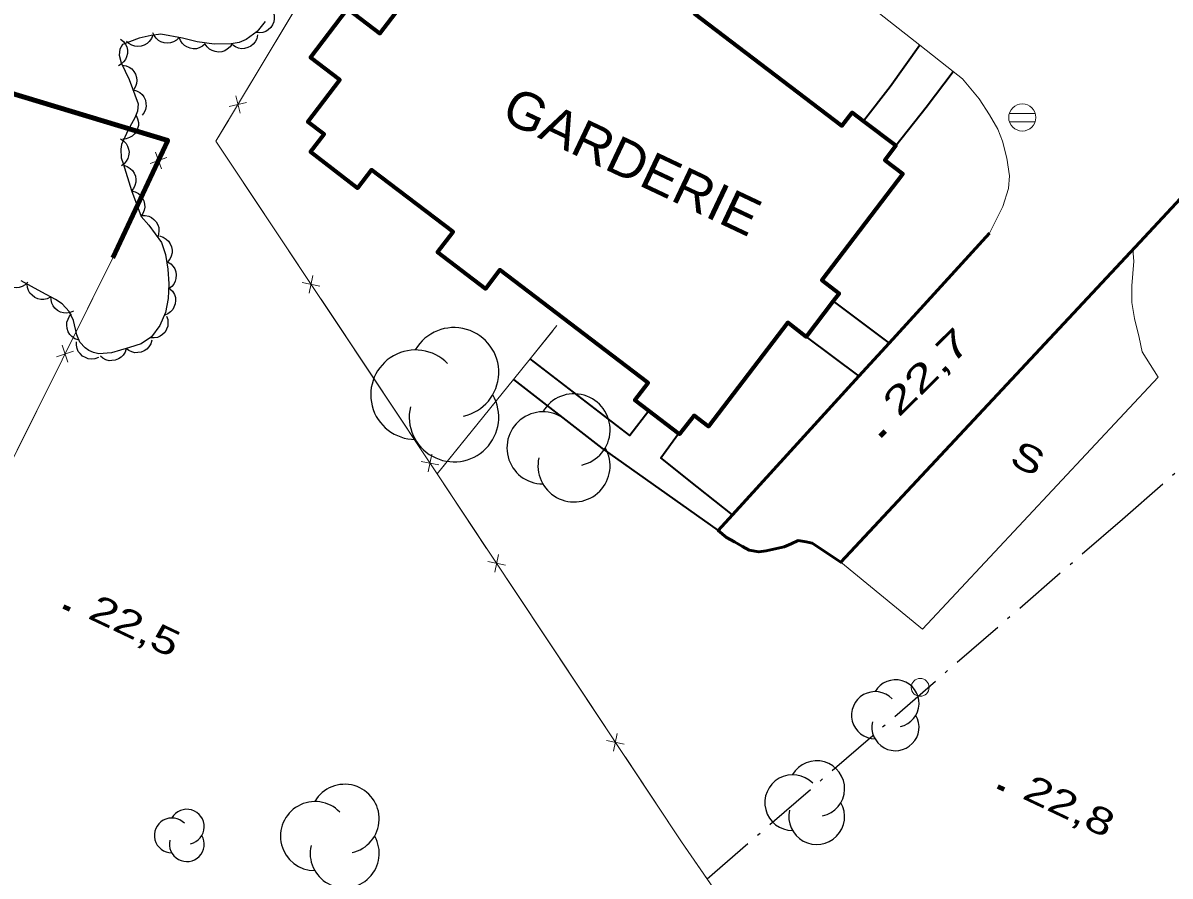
# Model space of a CAD drawing. Extents: x 356765 to 358572, y 5103174 to 5104650.
# Drawn here: x 357286.2 to 357350.3, y 5103910.5 to 5103958.2 of the extents above; entities that cross this region are included whole.
import ezdxf

# ---------------------------------------------------------------- set-up
doc = ezdxf.new("R2010")
doc.units = 0
doc.header["$LTSCALE"] = 0.6
doc.linetypes.add('DOT_DASHED', pattern=[7.7, 5, -1.2, 0.3, -1.2])
for name, color, linetype, lineweight in [('21', 7, 'Continuous', 53), ('22', 7, 'Continuous', 35), ('3', 7, 'Continuous', 140), ('31', 7, 'Continuous', 70), ('36', 7, 'Continuous', 13), ('37', 7, 'Continuous', 13), ('41', 7, 'DOT_DASHED', 25), ('44', 7, 'Continuous', 25), ('52', 7, 'Continuous', 13)]:
    doc.layers.add(name, color=color, linetype=linetype, lineweight=lineweight)

msp = doc.modelspace()

# ---------------------------------------------------------------- linework, layer by layer
at = {"layer": '21'}
msp.add_lwpolyline([(357359.26, 5103957.33), (357348.65, 5103945.93), (357331.94, 5103928.03), (357330.34, 5103929.09), (357330.01, 5103929.18), (357329.55, 5103929.24), (357329.16, 5103929.07), (357328.77, 5103928.89), (357327.77, 5103928.67), (357327.35, 5103928.61), (357326.82, 5103928.71), (357326.45, 5103928.92), (357326, 5103929.17), (357325.55, 5103929.42), (357325.08, 5103929.81), (357325.89, 5103930.69), (357332.95, 5103938.43), (357334.64, 5103940.27), (357340.25, 5103946.42)], dxfattribs=at)
at = {"layer": '22'}
for p, q in [((357331.52, 5103942.63), (357334.64, 5103940.27)), ((357330, 5103940.63), (357332.95, 5103938.43))]:
    msp.add_line(p, q, dxfattribs=at)
for points in [[(357336.35, 5103956.93), (357334.69, 5103954.6), (357333.21, 5103952.68)], [(357335.01, 5103951.32), (357336.7, 5103953.48), (357338.21, 5103955.46)], [(357321.21, 5103936.49), (357320.15, 5103935.12), (357314.58, 5103939.41)], [(357313.65, 5103938.25), (357318.59, 5103934.41), (357325.08, 5103929.81)], [(357325.89, 5103930.69), (357323.92, 5103932.25), (357321.89, 5103933.86), (357322.87, 5103935.23)]]:
    msp.add_lwpolyline(points, dxfattribs=at)
at = {"layer": '3'}
for p, q in [((357334.13, 5103935.08), (357334.41, 5103935.36)), ((357288.5, 5103925.56), (357288.86, 5103925.39)), ((357340.71, 5103915.49), (357341.07, 5103915.32))]:
    msp.add_line(p, q, dxfattribs=at)
at = {"layer": '31'}
msp.add_lwpolyline([(357323.72, 5103958.72), (357332, 5103952.42), (357332.57, 5103953.18), (357333.21, 5103952.68), (357335.01, 5103951.32), (357334.4, 5103950.51), (357335.41, 5103949.75), (357330.88, 5103943.8), (357331.85, 5103943.05), (357331.52, 5103942.63), (357330, 5103940.63), (357328.97, 5103941.43), (357324.55, 5103935.62), (357323.74, 5103936.24), (357322.93, 5103935.19), (357322.87, 5103935.23), (357321.21, 5103936.49), (357320.43, 5103937.09), (357321.18, 5103938.07), (357312.89, 5103944.38), (357312.08, 5103943.32), (357309.4, 5103945.36), (357310.27, 5103946.5), (357305.71, 5103949.97), (357304.94, 5103948.95), (357302.3, 5103950.97), (357303.07, 5103951.97), (357302.16, 5103952.66), (357303.95, 5103955), (357302.31, 5103956.25), (357304.38, 5103958.97), (357306.19, 5103957.59), (357313.12, 5103966.68)], dxfattribs=at)
at = {"layer": '36'}
for p, q in [((357342.8, 5103953.12), (357341.35, 5103953.12)), ((357341.35, 5103952.66), (357342.8, 5103952.66))]:
    msp.add_line(p, q, dxfattribs=at)
for centre, radius in [((357342.0792, 5103952.8967), 0.7588), ((357336.3738, 5103921.0371), 0.5)]:
    msp.add_circle(centre, radius, dxfattribs=at)
at = {"layer": '37'}
for p, q in [((357301.34, 5103958.76), (357298.77, 5103954.47)), ((357289.77, 5103952.99), (357284.99, 5103954.43)), ((357298.13, 5103954.1), (357298.37, 5103953.13)), ((357297.76, 5103953.5), (357298.74, 5103953.74)), ((357293.98, 5103950.02), (357293.64, 5103950.96)), ((357294.28, 5103950.66), (357293.34, 5103950.32)), ((357291.27, 5103945.05), (357293.38, 5103949.58)), ((357299.02, 5103948.56), (357301.79, 5103944.4)), ((357291.27, 5103945.05), (357289.04, 5103940.58)), ((357302.24, 5103943.08), (357302.44, 5103944.06)), ((357301.85, 5103943.67), (357302.83, 5103943.47)), ((357302.9, 5103942.73), (357305.67, 5103938.57)), ((357288.43, 5103940.16), (357288.75, 5103939.21)), ((357288.12, 5103939.52), (357289.07, 5103939.84)), ((357288.15, 5103938.79), (357285.92, 5103934.31)), ((357305.67, 5103938.57), (357308.43, 5103934.41)), ((357309.56, 5103933.18), (357312.7, 5103937.07)), ((357308.5, 5103933.67), (357309.48, 5103933.48)), ((357308.89, 5103933.08), (357309.09, 5103934.07)), ((357309.39, 5103932.97), (357312.15, 5103928.8)), ((357312.61, 5103927.48), (357312.81, 5103928.46)), ((357312.22, 5103928.07), (357313.2, 5103927.87)), ((357313.26, 5103927.14), (357316.03, 5103922.97)), ((357316.03, 5103922.97), (357318.79, 5103918.81)), ((357319.24, 5103917.48), (357319.44, 5103918.46)), ((357318.85, 5103918.07), (357319.83, 5103917.87)), ((357319.9, 5103917.14), (357322.66, 5103912.97))]:
    msp.add_line(p, q, dxfattribs=at)
for points in [[(357318.02, 5103963.13), (357322.61, 5103969.34), (357323.54, 5103970.49), (357324.79, 5103972.02), (357327.33, 5103975.19), (357328.15, 5103976.48), (357317.79, 5103984.19), (357313.19, 5103978), (357311.68, 5103975.96), (357297.02, 5103951.57), (357309.39, 5103932.97), (357313.65, 5103938.25), (357314.58, 5103939.41), (357316.08, 5103941.26)], [(357294.23, 5103951.39), (357294.33, 5103951.61), (357289.77, 5103952.99)], [(357297.74, 5103952.76), (357297.02, 5103951.57), (357299.02, 5103948.56)], [(357291.27, 5103945.05), (357284.16, 5103930.79), (357262.76, 5103938.1)], [(357312.7, 5103937.07), (357313.65, 5103938.25), (357314.58, 5103939.41), (357315.84, 5103940.97)], [(357309.39, 5103932.97), (357323.04, 5103912.4), (357346.58, 5103878.28)], [(357322.66, 5103912.97), (357323.04, 5103912.4), (357325.49, 5103908.85)]]:
    msp.add_lwpolyline(points, dxfattribs=at)
at = {"layer": '37', "lineweight": 158}
msp.add_lwpolyline([(357291.27, 5103945.05), (357294.33, 5103951.61), (357273.84, 5103957.8), (357272.87, 5103953.05)], dxfattribs=at)
at = {"layer": '41'}
msp.add_lwpolyline([(357324.48, 5103910.34), (357347.67, 5103930.44), (357366.79, 5103947.24)], dxfattribs=at)
at = {"layer": '44'}
for points in [[(357300.22, 5103958.81), (357300.28, 5103958.61), (357300.28, 5103958.4), (357300.26, 5103958.24), (357300.19, 5103958.08), (357300.09, 5103957.92), (357299.94, 5103957.8), (357299.81, 5103957.7), (357299.64, 5103957.65), (357299.46, 5103957.62), (357299.28, 5103957.64)], [(357291.7, 5103957.28), (357291.86, 5103957.15), (357291.97, 5103956.98), (357292.05, 5103956.84), (357292.08, 5103956.66), (357292.08, 5103956.48), (357292.03, 5103956.29), (357291.97, 5103956.14), (357291.86, 5103956), (357291.73, 5103955.88), (357291.57, 5103955.79)], [(357293.49, 5103957.5), (357293.42, 5103957.31), (357293.29, 5103957.14), (357293.18, 5103957.03), (357293.02, 5103956.94), (357292.85, 5103956.88), (357292.66, 5103956.87), (357292.49, 5103956.88), (357292.33, 5103956.94), (357292.16, 5103957.03), (357292.03, 5103957.15)], [(357294.97, 5103957.36), (357294.82, 5103957.21), (357294.65, 5103957.12), (357294.49, 5103957.06), (357294.32, 5103957.04), (357294.13, 5103957.06), (357293.95, 5103957.13), (357293.81, 5103957.2), (357293.68, 5103957.32), (357293.57, 5103957.47), (357293.49, 5103957.63)], [(357296.43, 5103957.02), (357296.28, 5103956.88), (357296.09, 5103956.79), (357295.94, 5103956.74), (357295.76, 5103956.74), (357295.58, 5103956.77), (357295.4, 5103956.84), (357295.26, 5103956.92), (357295.14, 5103957.05), (357295.04, 5103957.2), (357294.97, 5103957.37)], [(357299.35, 5103957.51), (357299.3, 5103957.3), (357299.21, 5103957.12), (357299.11, 5103956.99), (357298.97, 5103956.88), (357298.8, 5103956.8), (357298.62, 5103956.76), (357298.45, 5103956.74), (357298.28, 5103956.77), (357298.11, 5103956.84), (357297.96, 5103956.94)], [(357297.93, 5103957.01), (357297.82, 5103956.84), (357297.66, 5103956.71), (357297.52, 5103956.62), (357297.35, 5103956.57), (357297.17, 5103956.55), (357296.98, 5103956.58), (357296.82, 5103956.63), (357296.67, 5103956.72), (357296.54, 5103956.85), (357296.43, 5103956.99)], [(357291.79, 5103955.82), (357292, 5103955.78), (357292.18, 5103955.7), (357292.32, 5103955.61), (357292.44, 5103955.47), (357292.53, 5103955.31), (357292.58, 5103955.13), (357292.61, 5103954.97), (357292.59, 5103954.79), (357292.53, 5103954.62), (357292.44, 5103954.46)], [(357292.39, 5103954.44), (357292.59, 5103954.39), (357292.77, 5103954.29), (357292.9, 5103954.18), (357293, 5103954.04), (357293.08, 5103953.87), (357293.11, 5103953.68), (357293.12, 5103953.52), (357293.08, 5103953.35), (357293.01, 5103953.18), (357292.91, 5103953.03)], [(357292.56, 5103953.01), (357292.65, 5103952.82), (357292.69, 5103952.62), (357292.7, 5103952.45), (357292.65, 5103952.28), (357292.58, 5103952.11), (357292.46, 5103951.96), (357292.35, 5103951.85), (357292.19, 5103951.77), (357292.01, 5103951.71), (357291.83, 5103951.69)], [(357291.69, 5103951.7), (357291.86, 5103951.59), (357292, 5103951.44), (357292.09, 5103951.3), (357292.14, 5103951.13), (357292.17, 5103950.95), (357292.14, 5103950.76), (357292.1, 5103950.6), (357292.01, 5103950.45), (357291.89, 5103950.31), (357291.75, 5103950.2)], [(357291.87, 5103950.23), (357292.07, 5103950.16), (357292.24, 5103950.05), (357292.36, 5103949.94), (357292.46, 5103949.79), (357292.52, 5103949.62), (357292.55, 5103949.43), (357292.55, 5103949.27), (357292.5, 5103949.1), (357292.42, 5103948.93), (357292.31, 5103948.79)], [(357292.31, 5103948.79), (357292.51, 5103948.74), (357292.69, 5103948.64), (357292.82, 5103948.54), (357292.92, 5103948.39), (357293, 5103948.23), (357293.04, 5103948.04), (357293.05, 5103947.88), (357293.01, 5103947.71), (357292.94, 5103947.53), (357292.84, 5103947.39)], [(357292.87, 5103947.41), (357293.07, 5103947.42), (357293.27, 5103947.37), (357293.42, 5103947.31), (357293.56, 5103947.2), (357293.69, 5103947.06), (357293.77, 5103946.89), (357293.83, 5103946.74), (357293.84, 5103946.56), (357293.82, 5103946.38), (357293.77, 5103946.21)], [(357293.87, 5103946.27), (357294.07, 5103946.21), (357294.24, 5103946.1), (357294.37, 5103945.99), (357294.47, 5103945.84), (357294.54, 5103945.67), (357294.57, 5103945.48), (357294.57, 5103945.32), (357294.53, 5103945.15), (357294.45, 5103944.98), (357294.34, 5103944.84)], [(357294.32, 5103944.83), (357294.5, 5103944.72), (357294.63, 5103944.57), (357294.73, 5103944.44), (357294.78, 5103944.27), (357294.81, 5103944.09), (357294.79, 5103943.9), (357294.75, 5103943.74), (357294.67, 5103943.58), (357294.55, 5103943.44), (357294.41, 5103943.33)], [(357286.51, 5103943.69), (357286.37, 5103943.54), (357286.19, 5103943.45), (357286.03, 5103943.39), (357285.86, 5103943.38), (357285.67, 5103943.39), (357285.49, 5103943.46), (357285.35, 5103943.53), (357285.22, 5103943.66), (357285.11, 5103943.8), (357285.04, 5103943.97)], [(357287.79, 5103942.86), (357287.6, 5103942.76), (357287.4, 5103942.72), (357287.24, 5103942.72), (357287.07, 5103942.76), (357286.9, 5103942.84), (357286.75, 5103942.96), (357286.63, 5103943.07), (357286.55, 5103943.23), (357286.49, 5103943.4), (357286.47, 5103943.58)], [(357294.45, 5103943.32), (357294.6, 5103943.18), (357294.7, 5103943), (357294.76, 5103942.84), (357294.77, 5103942.67), (357294.75, 5103942.48), (357294.68, 5103942.3), (357294.61, 5103942.16), (357294.49, 5103942.03), (357294.34, 5103941.92), (357294.17, 5103941.85)], [(357289.06, 5103942.07), (357288.87, 5103941.99), (357288.67, 5103941.96), (357288.5, 5103941.97), (357288.34, 5103942.02), (357288.17, 5103942.11), (357288.03, 5103942.24), (357287.92, 5103942.36), (357287.85, 5103942.52), (357287.81, 5103942.7), (357287.8, 5103942.88)], [(357289.33, 5103940.46), (357289.14, 5103940.53), (357288.97, 5103940.66), (357288.86, 5103940.77), (357288.77, 5103940.92), (357288.71, 5103941.1), (357288.69, 5103941.29), (357288.7, 5103941.45), (357288.76, 5103941.62), (357288.84, 5103941.78), (357288.96, 5103941.92)], [(357294.26, 5103941.79), (357294.33, 5103941.6), (357294.34, 5103941.39), (357294.33, 5103941.23), (357294.27, 5103941.06), (357294.18, 5103940.9), (357294.04, 5103940.77), (357293.91, 5103940.67), (357293.75, 5103940.6), (357293.57, 5103940.57), (357293.39, 5103940.57)], [(357290.46, 5103939.48), (357290.26, 5103939.4), (357290.06, 5103939.39), (357289.89, 5103939.4), (357289.73, 5103939.47), (357289.57, 5103939.56), (357289.43, 5103939.7), (357289.33, 5103939.82), (357289.27, 5103939.99), (357289.23, 5103940.17), (357289.24, 5103940.35)], [(357292.01, 5103939.98), (357291.95, 5103939.78), (357291.84, 5103939.61), (357291.72, 5103939.49), (357291.57, 5103939.4), (357291.4, 5103939.33), (357291.21, 5103939.31), (357291.05, 5103939.3), (357290.88, 5103939.35), (357290.71, 5103939.44), (357290.58, 5103939.55)], [(357293.44, 5103940.45), (357293.38, 5103940.25), (357293.27, 5103940.08), (357293.17, 5103939.95), (357293.02, 5103939.85), (357292.85, 5103939.78), (357292.66, 5103939.75), (357292.5, 5103939.74), (357292.33, 5103939.79), (357292.16, 5103939.86), (357292.02, 5103939.97)]]:
    msp.add_lwpolyline(points, dxfattribs=at)
at = {"layer": '44', "linetype": 'DOT_DASHED'}
msp.add_lwpolyline([(357299.78, 5103958.26), (357299.33, 5103957.7), (357298.72, 5103957.25), (357298.33, 5103957.09), (357297.88, 5103957.01), (357296.93, 5103957), (357295.98, 5103957.13), (357295.15, 5103957.33), (357293.95, 5103957.55), (357293.4, 5103957.48), (357292.74, 5103957.32), (357291.8, 5103956.97), (357291.65, 5103956.72), (357291.62, 5103956.37), (357291.73, 5103955.95), (357292.18, 5103955.01), (357292.68, 5103953.65), (357292.64, 5103953.25), (357292.49, 5103952.88), (357292.12, 5103952.21), (357291.75, 5103951.38), (357291.71, 5103951.13), (357291.73, 5103950.63), (357291.84, 5103950.33), (357292.3, 5103948.82), (357292.85, 5103947.36), (357293.27, 5103946.87), (357293.99, 5103945.91), (357294.21, 5103945.24), (357294.34, 5103944.42), (357294.39, 5103943.59), (357294.35, 5103942.78), (357294.2, 5103941.99), (357293.88, 5103941.26), (357293.43, 5103940.63), (357292.84, 5103940.25), (357292.19, 5103940.03), (357291.18, 5103939.73), (357290.48, 5103939.69), (357290.18, 5103939.75), (357289.92, 5103939.86), (357289.71, 5103940.01), (357289.42, 5103940.34), (357289.26, 5103940.75), (357289.06, 5103941.54), (357288.82, 5103942.05), (357288.44, 5103942.47), (357288.05, 5103942.72), (357287.29, 5103943.13), (357286.15, 5103943.76)], dxfattribs=at)
at = {"layer": '44'}
for centre, radius, start, end in [((357310.3249, 5103938.6477), 2.5017, 282.26917, 149.72626), ((357308.1734, 5103937.3968), 2.5017, 44.11537, 269.80396), ((357317.0318, 5103935.4335), 2.0154, 282.26917, 149.72626), ((357310.3249, 5103936.146), 2.5017, 166.93686, 29.62122), ((357315.2985, 5103934.4258), 2.0154, 44.11537, 269.80396), ((357317.0318, 5103933.4181), 2.0154, 166.93686, 29.62122), ((357334.9914, 5103920.1401), 1.3202, 282.26917, 149.72626), ((357333.856, 5103919.48), 1.3202, 44.11537, 269.80396), ((357334.9914, 5103918.8199), 1.3202, 166.93686, 29.62122), ((357330.5914, 5103915.3753), 1.5597, 282.26917, 149.72626), ((357304.2163, 5103913.6891), 1.9306, 282.26917, 149.72626), ((357329.2501, 5103914.5954), 1.5597, 44.11537, 269.80396), ((357302.5561, 5103912.7238), 1.9306, 44.11537, 269.80396), ((357330.5914, 5103913.8156), 1.5597, 166.93686, 29.62122), ((357294.5595, 5103912.7621), 0.9732, 44.11537, 269.80396), ((357295.3965, 5103913.2487), 0.9732, 282.26917, 149.72626), ((357295.3965, 5103912.2755), 0.9732, 166.93686, 29.62122), ((357304.2163, 5103911.7586), 1.9306, 166.93686, 29.62122)]:
    msp.add_arc(centre, radius, start, end, dxfattribs=at)
at = {"layer": '52'}
for points in [[(357340.25, 5103946.42), (357340.99, 5103947.92), (357341.3, 5103948.93), (357341.37, 5103949.63), (357341.22, 5103950.62), (357340.97, 5103951.57), (357340.71, 5103952.24), (357340.24, 5103953.05), (357339.66, 5103953.94), (357338.73, 5103955.05), (357338.21, 5103955.46), (357336.35, 5103956.93), (357331.42, 5103960.84), (357327.47, 5103963.85), (357325.49, 5103965.34), (357322.26, 5103967.8), (357324.88, 5103971.5)], [(357331.94, 5103928.03), (357336.51, 5103924.29), (357349.67, 5103938.37), (357348.78, 5103939.8), (357348.6, 5103940.59), (357348.34, 5103941.65), (357348.19, 5103942.55), (357348.2, 5103943.49), (357348.31, 5103944.87), (357348.26, 5103945.51)]]:
    msp.add_lwpolyline(points, dxfattribs=at)

# ---------------------------------------------------------------- texts
at = {"layer": '3'}
for s, rotation, width, p in [('22,7   ', 44.619, 1.5, (357335.17, 5103936.09)), ('22,5   ', 334.619, 1.35, (357289.8, 5103924.93)), ('22,8   ', 334.619, 1.35, (357342.01, 5103914.86))]:
    msp.add_text(s, height=1.5, rotation=rotation, dxfattribs=dict(at, width=width)).set_placement(p)
at = {"layer": '31', "width": 1.05}
msp.add_text('GARDERIE', height=2.1, rotation=334.69, dxfattribs=at).set_placement((357312.87, 5103952.78))
at = {"layer": '52', "width": 1.3}
msp.add_text('S', height=1.5, rotation=334.69, dxfattribs=at).set_placement((357341.29, 5103933.54))

doc.saveas('drawing.dxf')
